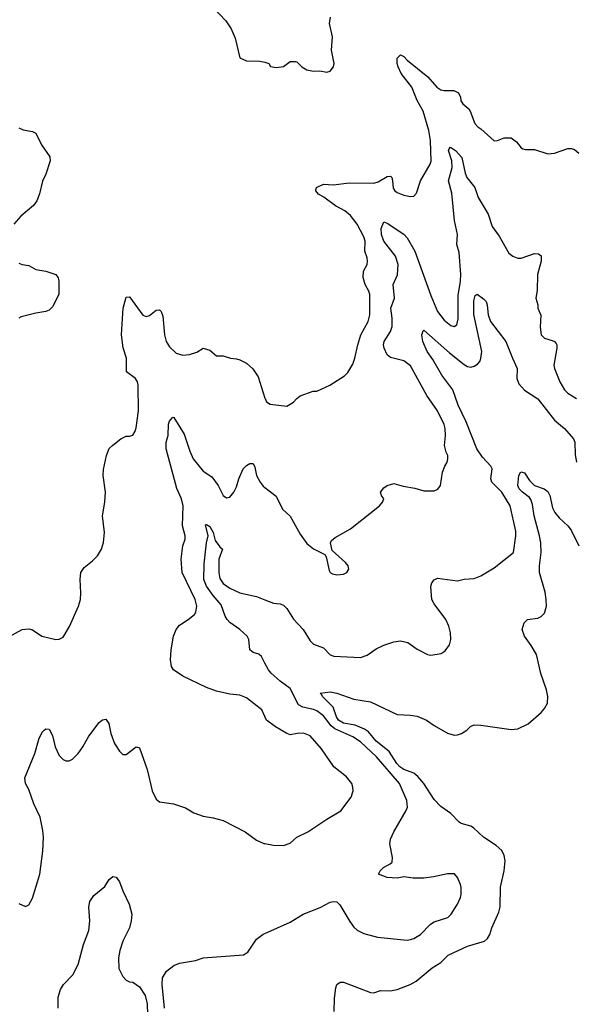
# Model space of a CAD drawing. Header units: inches. Extents: x 1384664 to 1536621, y 460766 to 646467.
# Tile 330 of 488: x 1518534 to 1521860, y 530832 to 536712. Entities that reach past the tile are written whole.
import ezdxf

# ---------------------------------------------------------------- set-up
doc = ezdxf.new("R2010")
doc.units = ezdxf.units.IN
doc.header["$MEASUREMENT"] = 0
doc.layers.add('B5513', color=7, linetype='Continuous')
doc.layers.add('B5523', color=7, linetype='Continuous')

msp = doc.modelspace()

# ---------------------------------------------------------------- linework, layer by layer
at = {"layer": 'B5513', "color": 5}
for points, elevation in [([(1519647.7, 536830), (1519765.7, 536705.7), (1519797.8, 536657.8), (1519822, 536602), (1519850, 536484.7), (1519890, 536466.8), (1519970, 536464), (1519998.5, 536458.5), (1520000, 536458)], 720), ([(1518530, 536066.8), (1518555.2, 536055.2), (1518610, 536044), (1518630, 536034.8), (1518664.1, 535964.1), (1518714, 535894), (1518717.1, 535870), (1518690.3, 535790), (1518671.4, 535748.6), (1518652.3, 535672.3), (1518636, 535630), (1518616.7, 535603.3), (1518540.5, 535539.5), (1518500.3, 535490)], 680), ([(1518530, 535257.6), (1518550, 535249.3), (1518590, 535243.2), (1518630, 535220.3), (1518691.3, 535211.3), (1518750.5, 535190), (1518763.7, 535170), (1518767.4, 535150), (1518768.7, 535071.3), (1518730, 534997), (1518710, 534978.3), (1518690, 534969.8), (1518630, 534960.3), (1518542.7, 534937.3), (1518530, 534929.6)], 680), ([(1518470, 533026.8), (1518549.4, 533070.6), (1518590, 533075.5), (1518610, 533068), (1518666, 533030), (1518750, 533010.5), (1518770, 533013.4), (1518794.3, 533025.7), (1518832.5, 533087.5), (1518886.3, 533210), (1518898.3, 533250), (1518900.4, 533290), (1518895.3, 533370), (1518899.7, 533410), (1518919.3, 533440.7), (1518970, 533479.6), (1518999.2, 533510), (1519023.1, 533550), (1519036.1, 533590), (1519040.3, 533650), (1519028.7, 533750), (1519042.7, 533830), (1519046.2, 533890), (1519034, 533990), (1519034.2, 534025.8), (1519052.3, 534110), (1519070, 534151), (1519090, 534171), (1519138, 534210), (1519170, 534226), (1519190, 534224.7), (1519210, 534232), (1519224.7, 534255.3), (1519230, 534274), (1519243.3, 534376.7), (1519243, 534530), (1519238.7, 534550), (1519227, 534570), (1519172, 534610), (1519173.5, 534690), (1519152.8, 534752.8), (1519142.4, 534830), (1519153.3, 534990), (1519170, 535054.8), (1519190, 535056.3), (1519270, 534947.7), (1519290, 534940.5), (1519310, 534945.5), (1519350, 534977.1), (1519370, 534979.1), (1519379.1, 534970), (1519390, 534942), (1519399.8, 534830), (1519409.5, 534790), (1519430, 534758.2), (1519470, 534721), (1519510, 534707.9), (1519548.2, 534711.8), (1519593.4, 534726.6), (1519630, 534751.3), (1519670, 534738), (1519710, 534704.7), (1519750, 534704.7), (1519794, 534690), (1519830, 534686), (1519850, 534681), (1519890, 534660.7), (1519927.3, 534627.3), (1519959, 534579), (1520000, 534451.2)], 680), ([(1520000, 532550.6), (1519981.3, 532590), (1519890, 532663), (1519850, 532678), (1519790, 532684.2), (1519710, 532703), (1519650, 532723.5), (1519510, 532791.8), (1519453.2, 532830), (1519440.9, 532850), (1519436, 532890), (1519439.3, 532950), (1519454, 533030), (1519469.2, 533070), (1519490, 533096), (1519542, 533130), (1519578.9, 533161.1), (1519586.3, 533173.7), (1519592, 533210), (1519582.7, 533250), (1519505.2, 533410), (1519498.5, 533490), (1519509.8, 533570), (1519523.1, 533610), (1519523.9, 533630), (1519507.8, 533690), (1519510.5, 533810), (1519501.4, 533850), (1519472.9, 533912.9), (1519409.9, 534150.1), (1519409.9, 534190), (1519422.5, 534230), (1519424.1, 534295.9), (1519430, 534314), (1519450, 534338), (1519455.6, 534335.6), (1519517.5, 534237.5), (1519550, 534135.5), (1519570.2, 534090.2), (1519630, 534017), (1519682, 533982), (1519719.5, 533930), (1519750, 533871), (1519770, 533856), (1519790, 533861), (1519813.3, 533890), (1519830, 533922.8), (1519843.5, 533970), (1519870, 534030.8), (1519890, 534050.8), (1519910, 534061), (1519930, 534062), (1519939.1, 534039.1), (1519948.5, 533990), (1519970.4, 533950), (1519990, 533926.4), (1520000, 533918.5)], 660), ([(1520000, 532870.5), (1519979.7, 532910), (1519962.3, 532922.3), (1519930, 532933.3), (1519909.8, 532949.8), (1519902.9, 533010), (1519893.6, 533030), (1519850.6, 533070), (1519790, 533113.2), (1519774, 533130), (1519762.5, 533150), (1519737.7, 533217.7), (1519690, 533274.3), (1519651.2, 533330), (1519635.5, 533370), (1519637.5, 533462.5), (1519651.3, 533588.7), (1519659.8, 533630), (1519645.3, 533694.7), (1519650, 533697.6), (1519670, 533685.3), (1519690, 533650.4), (1519702.2, 533602.2), (1519730, 533563.7), (1519746.4, 533550), (1519723.7, 533490), (1519724.1, 533410), (1519730, 533374.9), (1519750, 533345.8), (1519790, 533317.3), (1519850, 533289.1), (1519950, 533268.2), (1520000, 533248.1)], 640), ([(1518530, 531434), (1518570, 531416), (1518590, 531426.8), (1518610, 531466), (1518655.4, 531610), (1518673.7, 531746.3), (1518676.5, 531830), (1518673.6, 531870), (1518657.6, 531950), (1518618.3, 532030), (1518590, 532115.3), (1518569.3, 532150), (1518564.5, 532184.5), (1518624.5, 532330), (1518650, 532421), (1518670, 532458.8), (1518681.2, 532470), (1518690, 532477.3), (1518710, 532476), (1518730, 532438), (1518745.7, 532370), (1518770, 532319.1), (1518793.8, 532293.8), (1518810, 532286), (1518830, 532286), (1518850, 532297.1), (1518882.9, 532330), (1518911.8, 532370), (1518946.7, 532433.3), (1519010, 532514.8), (1519030, 532530.8), (1519050, 532534.8), (1519066.8, 532510), (1519078.4, 532450), (1519101.3, 532390), (1519130, 532344), (1519150, 532324), (1519170, 532324), (1519230, 532370.8), (1519250, 532364.7), (1519295.4, 532235.4), (1519326.6, 532106.6), (1519350, 532058), (1519370, 532041), (1519454, 532030), (1519525.4, 532005.4), (1519575.3, 531975.3), (1519630, 531956), (1519690, 531946.8), (1519750, 531930.5), (1519882, 531862), (1519950, 531812.7), (1519993.3, 531793.3), (1520000, 531792.1)], 660), ([(1518765.1, 530810), (1518764.9, 530875.1), (1518778.2, 530921.8), (1518796.9, 530950), (1518852, 531008), (1518883.1, 531070), (1518916.1, 531190), (1518947.8, 531272.2), (1518953.1, 531330), (1518947.3, 531412.7), (1518953.3, 531446.7), (1518978.4, 531481.6), (1519043.2, 531536.8), (1519070, 531578), (1519090, 531594.8), (1519110, 531591), (1519130, 531564.7), (1519150.4, 531510), (1519188.5, 531430), (1519204.2, 531370), (1519200.3, 531330), (1519190.3, 531290), (1519150.3, 531210), (1519132.8, 531152.8), (1519123.8, 531110), (1519127.1, 531047.1), (1519150, 530999.1), (1519170, 530977.3), (1519190, 530967.3), (1519210, 530964), (1519250, 530936.3), (1519284.2, 530884.2), (1519296.2, 530836.2), (1519298.7, 530770)], 640), ([(1519400.4, 530810), (1519385.7, 530950), (1519388.4, 530990), (1519411.1, 531030), (1519455.1, 531064.9), (1519490, 531079), (1519585.6, 531094.4), (1519630, 531110.6), (1519872.5, 531127.5), (1519896.6, 531143.4), (1519950, 531221), (1519990, 531250.8), (1520000, 531255.3)], 640)]:
    msp.add_lwpolyline(points, dxfattribs=dict(at, elevation=elevation))
at = {"layer": 'B5523', "color": 5}
for points, elevation in [([(1520000, 536458), (1520022, 536450), (1520032, 536432), (1520067.5, 536427.5), (1520110, 536433.4), (1520150, 536462), (1520182, 536462), (1520190, 536460.4), (1520220.7, 536430), (1520250, 536413), (1520290, 536404.9), (1520327.1, 536407.1), (1520370, 536398), (1520390, 536404.7), (1520409.1, 536430.9), (1520412.7, 536450), (1520398, 536530), (1520402.4, 536610), (1520384.8, 536690), (1520392.2, 536727.8)], 720), ([(1520000, 534451.2), (1520000.4, 534450), (1520010, 534430.8), (1520030, 534416.3), (1520130, 534404), (1520170, 534428), (1520190, 534450.7), (1520210, 534464.9), (1520287.2, 534492.8), (1520310, 534494), (1520388, 534530), (1520474.5, 534585.5), (1520495.6, 534604.4), (1520524.9, 534655.1), (1520537.6, 534690), (1520554.3, 534770), (1520572.9, 534830), (1520616.4, 534910), (1520626.8, 534950), (1520627, 535070), (1520620.8, 535090), (1520598.4, 535130), (1520587.6, 535172.4), (1520588.5, 535210), (1520609.6, 535250), (1520613, 535270), (1520611.1, 535290), (1520597, 535330), (1520597.9, 535390), (1520590, 535415.1), (1520550.4, 535490.4), (1520510, 535542.2), (1520476.1, 535570), (1520421, 535601), (1520352, 535652), (1520319.7, 535670), (1520303, 535690), (1520303.8, 535696.2), (1520307.3, 535710), (1520350, 535730.2), (1520410, 535726.5), (1520502.7, 535737.3), (1520650, 535735.5), (1520676, 535744), (1520730, 535776.5), (1520750, 535777), (1520757, 535770), (1520762.8, 535750), (1520766.3, 535706.3), (1520775.5, 535690), (1520790, 535679.5), (1520830, 535663.8), (1520870, 535656.3), (1520890, 535658.8), (1520904.8, 535675.2), (1520929.7, 535750), (1520987.6, 535850), (1520992.8, 535867.2), (1520988.8, 535990), (1520978.2, 536050), (1520945.8, 536165.8), (1520909.8, 536230), (1520878.2, 536310), (1520813, 536390), (1520794.9, 536430), (1520788.9, 536450), (1520790, 536483), (1520810, 536502.3), (1520830, 536492.9), (1520850.3, 536470), (1520973.8, 536370), (1521027.1, 536310), (1521050, 536293.2), (1521070, 536288.7), (1521129.3, 536289.3), (1521155.6, 536275.6), (1521167.2, 536250), (1521170, 536226.8), (1521182, 536210), (1521218.7, 536178.7), (1521225.8, 536165.8), (1521252.9, 536092.9), (1521271.6, 536071.6), (1521290, 536060.4), (1521370, 535988.8), (1521390, 535990.4), (1521430, 536006), (1521470, 536006), (1521503.6, 535983.6), (1521530, 535947.3), (1521541.3, 535941.3), (1521557.1, 535937.1), (1521610, 535937), (1521690, 535910.5), (1521730, 535914), (1521810, 535942), (1521830, 535943), (1521850, 535936.3), (1521875.3, 535915.3)], 680), ([(1520000, 533918.5), (1520066.1, 533866.1), (1520104.4, 533790), (1520150, 533748.2), (1520210, 533639.5), (1520250, 533584.9), (1520290, 533552.7), (1520357.5, 533517.5), (1520364.9, 533504.9), (1520382.5, 533422.5), (1520390, 533411.3), (1520403.5, 533403.5), (1520430, 533396), (1520470, 533401), (1520490, 533411.3), (1520501.2, 533430), (1520497.2, 533450), (1520481.2, 533470), (1520402, 533542), (1520392.3, 533587.7), (1520398.4, 533601.6), (1520419.1, 533620.9), (1520510, 533672.4), (1520684.5, 533810), (1520702, 533830), (1520709.2, 533850), (1520695.3, 533870), (1520689.2, 533890), (1520710, 533916), (1520730, 533930.7), (1520770, 533942.8), (1520825.5, 533925.5), (1520895.3, 533915.3), (1520950, 533898.8), (1521010, 533898.8), (1521032.1, 533907.9), (1521049.3, 533930.7), (1521060.7, 534010), (1521073.6, 534046.4), (1521089, 534070), (1521093.2, 534090), (1521092.7, 534110), (1521082.7, 534130), (1521072.3, 534170), (1521078.4, 534230), (1521076.3, 534270), (1521070, 534294), (1521030, 534376), (1520967.8, 534467.8), (1520870, 534644.2), (1520830, 534675), (1520750, 534695), (1520730, 534710.9), (1520711.8, 534750), (1520708.6, 534770), (1520712.1, 534790), (1520750.5, 534850), (1520760.3, 534879.7), (1520760.2, 534930), (1520751.3, 534990), (1520773.8, 535050), (1520765, 535130), (1520790.8, 535189.2), (1520795.2, 535250), (1520779.8, 535299.8), (1520709.3, 535390), (1520696.2, 535430), (1520694.9, 535465.1), (1520710, 535504.7), (1520730, 535497.3), (1520830, 535431.5), (1520850, 535410.3), (1520895.4, 535330), (1520990, 535064.2), (1521031.2, 534970), (1521070, 534917.4), (1521110, 534886), (1521130, 534880.4), (1521146, 534890), (1521153.5, 534926.5), (1521154.9, 535065.1), (1521168.3, 535150), (1521169.4, 535190), (1521160.9, 535320.9), (1521146, 535370), (1521149.4, 535430), (1521132.3, 535512.3), (1521115.9, 535675.9), (1521096.1, 535750), (1521117.5, 535830), (1521116, 535870), (1521096.9, 535930), (1521099.5, 535940.5), (1521109, 535950), (1521138.3, 535930), (1521175.6, 535890), (1521195.8, 535795.8), (1521206.9, 535770), (1521253.7, 535710), (1521272.9, 535650), (1521333.7, 535550), (1521356.4, 535476.4), (1521398.8, 535418.8), (1521457.3, 535317.3), (1521480.3, 535300.3), (1521510, 535288.4), (1521530, 535288.5), (1521610, 535316.4), (1521634, 535314), (1521650, 535301), (1521650.2, 535270), (1521627.9, 535190), (1521625.7, 535094.3), (1521618.8, 535050), (1521630.6, 535010), (1521630.8, 534990), (1521648, 534948), (1521644.1, 534875.9), (1521649.3, 534830), (1521670.1, 534810.1), (1521716.7, 534796.7), (1521730.1, 534790.1), (1521738.9, 534778.9), (1521743.9, 534770), (1521744.7, 534750), (1521726.3, 534650), (1521728.9, 534630), (1521762, 534550), (1521790, 534501.3), (1521810, 534481.7), (1521860.5, 534450)], 660), ([(1520000, 533248.1), (1520050, 533228), (1520090, 533224.2), (1520110, 533216.4), (1520130, 533195.8), (1520170, 533133.1), (1520227.8, 533070), (1520270, 533002.4), (1520290, 532983.1), (1520350, 532960.5), (1520390, 532918.8), (1520410.7, 532910.7), (1520570, 532903.1), (1520610, 532917.8), (1520665.1, 532954.9), (1520710, 532977.4), (1520770, 532997.1), (1520810, 533002.4), (1520853.2, 532993.2), (1520910, 532952.2), (1520970, 532920.7), (1520990, 532918), (1521052, 532928), (1521076.9, 532943.1), (1521102, 532978), (1521109.6, 533010), (1521107.8, 533050), (1521098.7, 533090), (1521080.5, 533130), (1521010, 533224.5), (1520997.7, 533250), (1520991.7, 533328.3), (1520996, 533350), (1521010, 533366.8), (1521030, 533376.3), (1521150, 533360.7), (1521190, 533370.7), (1521250, 533374.8), (1521290, 533390.7), (1521370, 533438.8), (1521484, 533530), (1521498.4, 533630), (1521498, 533658), (1521464.4, 533810), (1521415.6, 533890), (1521355.8, 533950), (1521349.9, 533970), (1521356.4, 534030), (1521350, 534046), (1521299.2, 534099.2), (1521265, 534150), (1521202.8, 534310), (1521154.3, 534410), (1521122.5, 534502.5), (1521056.2, 534590), (1521002.9, 534682.9), (1520969.8, 534730), (1520942.2, 534790), (1520937.2, 534830), (1520945.1, 534854.9), (1520950, 534857.1), (1521102.3, 534722.3), (1521190, 534653), (1521210, 534641.2), (1521230, 534637.2), (1521250, 534642.2), (1521270, 534654.9), (1521282.8, 534670), (1521290, 534688), (1521295.6, 534730), (1521247.9, 534952.1), (1521247.6, 535032.4), (1521255.9, 535064.1), (1521267.5, 535072.5), (1521306.1, 535046.1), (1521320.9, 535030), (1521328.2, 535008.2), (1521332.8, 534950), (1521348.1, 534910), (1521439.1, 534790), (1521478.5, 534690), (1521507.6, 534630), (1521503.8, 534570), (1521517, 534537), (1521550, 534500.3), (1521630, 534448.2), (1521730, 534319.6), (1521788.7, 534270), (1521843.6, 534210), (1521851.3, 534190), (1521854.1, 534114.1), (1521861.1, 534070)], 640), ([(1520414, 530790), (1520415.8, 530870), (1520423.6, 530930), (1520430, 530950.8), (1520450, 530964.9), (1520470, 530965.5), (1520630, 530902.4), (1520650, 530901.6), (1520690, 530914.6), (1520750, 530913.8), (1520790, 530921.8), (1520866.6, 530950), (1520902.9, 530970), (1520998.7, 531050), (1521050, 531082), (1521095.1, 531124.9), (1521210, 531179.7), (1521311, 531209), (1521330, 531224.9), (1521344.2, 531250), (1521354.7, 531290), (1521396.6, 531383.4), (1521404.8, 531415.2), (1521407.8, 531532.2), (1521429, 531630), (1521434.9, 531690), (1521430, 531720.9), (1521414.7, 531750), (1521381.5, 531781.5), (1521305.6, 531830), (1521246.4, 531886.4), (1521230, 531896.3), (1521172.4, 531912.4), (1521159.8, 531919.8), (1521110, 531972.2), (1521050, 532013.8), (1521010, 532056.2), (1520949.9, 532150), (1520913.4, 532193.4), (1520890, 532211.8), (1520830, 532235.2), (1520806.2, 532250), (1520787.1, 532270), (1520742.1, 532342.1), (1520663.9, 532403.9), (1520618.9, 532458.9), (1520594.6, 532474.6), (1520538.9, 532498.9), (1520470, 532510.5), (1520439.9, 532530), (1520427.7, 532550), (1520406.5, 532606.5), (1520343.5, 532670), (1520340.1, 532680.1), (1520329.2, 532690), (1520390, 532698.9), (1520430, 532690.3), (1520530, 532655.5), (1520630, 532639), (1520790, 532562.8), (1520870, 532559.1), (1520910, 532552.3), (1520964.4, 532530), (1521010, 532498), (1521090, 532451.6), (1521130, 532439.5), (1521150, 532441.3), (1521173.2, 532450), (1521206, 532470), (1521227.9, 532492.1), (1521250, 532500.4), (1521290, 532499.5), (1521470, 532473.4), (1521510, 532478), (1521573, 532507), (1521650, 532574.6), (1521670, 532598.7), (1521687.4, 532630), (1521689.8, 532670), (1521681.8, 532710), (1521648.1, 532808.1), (1521621.3, 532921.3), (1521590, 532974.5), (1521549.8, 533030), (1521536.9, 533070), (1521549.3, 533110), (1521569, 533130), (1521630, 533138.4), (1521650, 533148.4), (1521670, 533168.5), (1521681.3, 533210), (1521680.2, 533250), (1521674, 533294), (1521639.9, 533410), (1521639.4, 533450), (1521650.4, 533530.4), (1521647.9, 533587.9), (1521640.6, 533630), (1521608.2, 533750), (1521597.4, 533817.4), (1521587.7, 533847.7), (1521579.7, 533859.7), (1521537.6, 533890), (1521518.5, 533910), (1521509.7, 533930), (1521516.9, 533990), (1521527.7, 534012.3), (1521550, 534005.5), (1521580.9, 533960.9), (1521610, 533930.4), (1521667.3, 533910), (1521690, 533894), (1521701.2, 533870), (1521717.7, 533797.7), (1521731.4, 533770), (1521756.7, 533736.7), (1521808.7, 533690), (1521830, 533663.8), (1521874.5, 533570)], 620), ([(1520000, 531255.3), (1520150, 531322.8), (1520228.7, 531370), (1520329, 531410), (1520390, 531442.8), (1520410, 531446.8), (1520430, 531444.7), (1520447.3, 531427.3), (1520506.6, 531326.6), (1520530, 531293.4), (1520550, 531275.5), (1520590, 531254.9), (1520673.1, 531233.1), (1520850, 531214.9), (1520870, 531218.9), (1520890, 531224.9), (1520930, 531248.9), (1520989.2, 531310.8), (1521010, 531325), (1521092, 531350), (1521113, 531370), (1521149.7, 531430), (1521168, 531470), (1521171.5, 531490), (1521171.6, 531530), (1521167.2, 531547.2), (1521149.4, 531589.4), (1521132, 531612), (1521090, 531612.3), (1521007.1, 531592.9), (1520950, 531585.4), (1520886, 531586), (1520830, 531594), (1520790, 531586), (1520730, 531589.2), (1520678, 531610), (1520688, 531630), (1520708, 531650), (1520748.9, 531671.1), (1520759, 531681), (1520760.9, 531710), (1520746.3, 531790), (1520750, 531818), (1520770, 531862.8), (1520844.2, 531990), (1520850.9, 532009.1), (1520848.2, 532050), (1520804.4, 532150), (1520666.9, 532310), (1520570, 532400.5), (1520524.8, 532430), (1520416.5, 532476.5), (1520395.3, 532495.3), (1520350, 532555), (1520310, 532585), (1520290, 532593.8), (1520225.9, 532605.9), (1520200.9, 532620.9), (1520150, 532717.8), (1520090, 532761.1), (1520036.5, 532810), (1520020.7, 532830), (1520000, 532870.5)], 640), ([(1520000, 531792.1), (1520050, 531783.1), (1520110, 531781.1), (1520150, 531794.4), (1520190, 531830.3), (1520256.8, 531863.2), (1520370, 531938.9), (1520453.1, 531986.9), (1520515.6, 532070), (1520527.2, 532107.2), (1520525.6, 532130), (1520518.4, 532150), (1520486.6, 532190), (1520410.9, 532250.9), (1520338, 532358), (1520270, 532434.7), (1520230, 532450.8), (1520192, 532450), (1520150, 532440.7), (1520130, 532449.6), (1520063.7, 532490), (1520010, 532529.6), (1520000, 532550.6)], 660)]:
    msp.add_lwpolyline(points, dxfattribs=dict(at, elevation=elevation))

doc.saveas('drawing.dxf')
